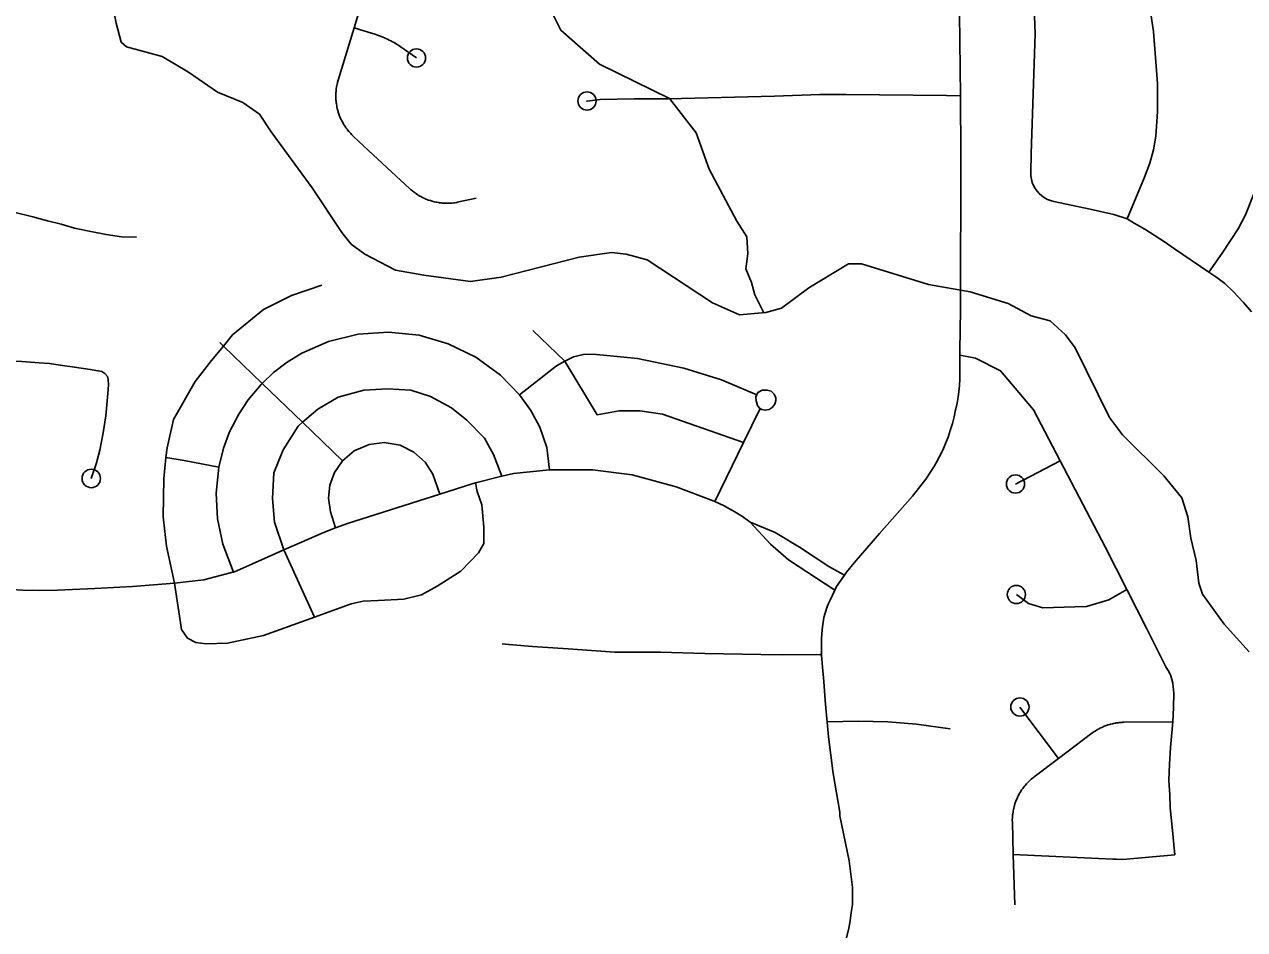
# Model space of a CAD drawing. Extents: x -19 to 366, y -4 to 359.
# Drawn here: x 147.031 to 147.665, y 189.816 to 190.286 of the extents above; entities that cross this region are included whole.
import ezdxf

# ---------------------------------------------------------------- set-up
doc = ezdxf.new("R2010")
doc.units = 0
for name, color, linetype in [('R_Striping', 7, 'Continuous'), ('R_Temp Easement', 7, 'Continuous'), ('Sheet Fence', 7, 'Continuous')]:
    doc.layers.add(name, color=color, linetype=linetype)

msp = doc.modelspace()

# ---------------------------------------------------------------- linework, layer by layer
at = {"layer": 'R_Striping'}
for points in [[(147.60353, 190.18507), (147.59674, 190.18727), (147.58436, 190.19014), (147.56549, 190.19408), (147.56382, 190.19453), (147.56219, 190.19517), (147.56067, 190.196), (147.55924, 190.197), (147.55795, 190.19815), (147.5568, 190.19944), (147.55579, 190.20086), (147.55496, 190.20238), (147.55432, 190.20399), (147.55384, 190.20566), (147.55358, 190.20737), (147.55351, 190.20911), (147.55369, 190.21891), (147.5558, 190.2811), (147.55331, 190.34542), (147.55279, 190.35171), (147.5547, 190.3639)], [(147.21633, 190.3315), (147.20218, 190.28429)], [(147.61279, 190.31036), (147.61399, 190.30426), (147.61725, 190.28227), (147.61939, 190.25525), (147.61939, 190.2407), (147.61855, 190.2279), (147.61719, 190.22085), (147.61541, 190.21404), (147.61264, 190.20666), (147.60353, 190.18507)], [(147.51651, 190.29139), (147.51709, 190.24898)], [(147.20218, 190.28429), (147.19393, 190.25699), (147.19373, 190.2565), (147.1936, 190.25602), (147.19348, 190.25554), (147.19337, 190.25506), (147.19317, 190.25409), (147.19309, 190.2536), (147.19293, 190.25262), (147.19287, 190.25213), (147.19278, 190.25114), (147.19272, 190.25065), (147.19268, 190.24966), (147.19267, 190.24916), (147.19268, 190.24817), (147.19269, 190.24767), (147.19275, 190.24668), (147.19279, 190.24618), (147.19291, 190.2452), (147.19297, 190.24471), (147.19312, 190.24373), (147.19323, 190.24324), (147.19342, 190.24227), (147.19356, 190.24179), (147.19382, 190.24083), (147.19395, 190.24036), (147.19427, 190.23942), (147.19442, 190.23895), (147.19478, 190.23802), (147.19499, 190.23757), (147.19539, 190.23666), (147.19562, 190.23621), (147.19607, 190.23533), (147.1963, 190.2349), (147.1968, 190.23404), (147.19707, 190.23362), (147.19762, 190.23279), (147.19789, 190.23238), (147.19848, 190.23158), (147.19878, 190.23119), (147.19942, 190.23042), (147.19973, 190.23005), (147.2004, 190.22931), (147.20084, 190.22885), (147.20118, 190.2285), (147.20181, 190.22786), (147.20968, 190.22057), (147.23114, 190.20072), (147.23151, 190.20038), (147.23187, 190.20006), (147.23262, 190.19942), (147.23301, 190.19911), (147.23381, 190.19852), (147.23422, 190.19823), (147.23504, 190.19768), (147.23545, 190.19741), (147.23632, 190.1969), (147.23676, 190.19666), (147.23762, 190.1962), (147.23806, 190.19598), (147.23897, 190.19556), (147.23942, 190.19536), (147.24033, 190.19499), (147.24081, 190.19482), (147.24175, 190.1945), (147.24222, 190.19435), (147.24318, 190.19408), (147.24366, 190.19396), (147.24461, 190.19374), (147.24511, 190.19364), (147.24609, 190.19348), (147.24656, 190.1934), (147.24756, 190.19329), (147.24806, 190.19324), (147.24903, 190.19317), (147.24953, 190.19315), (147.25053, 190.19314), (147.25102, 190.19315), (147.25202, 190.19318), (147.25251, 190.19321), (147.25301, 190.19326), (147.25395, 190.1934), (147.25445, 190.19342), (147.25542, 190.19358), (147.25591, 190.19367), (147.25662, 190.19384), (147.2656, 190.19581)], [(147.20218, 190.28429), (147.2117, 190.28133), (147.21261, 190.28105), (147.21349, 190.28075), (147.21438, 190.28045), (147.21526, 190.28012), (147.21613, 190.27978), (147.21701, 190.27943), (147.21788, 190.27905), (147.21872, 190.27867), (147.21958, 190.27827), (147.22042, 190.27785), (147.22124, 190.27742), (147.22208, 190.27698), (147.2229, 190.27652), (147.2237, 190.27604), (147.22452, 190.27556), (147.22532, 190.27506), (147.22611, 190.27457), (147.23453, 190.26857)], [(147.64597, 190.15739), (147.65295, 190.1672), (147.66122, 190.17981), (147.66498, 190.18708), (147.66943, 190.19807), (147.67078, 190.20359), (147.67146, 190.20716), (147.67228, 190.21207), (147.67301, 190.21788), (147.67383, 190.22625), (147.67474, 190.23988), (147.67756, 190.27323)], [(147.51709, 190.24898), (147.50984, 190.24916), (147.4576, 190.24967), (147.44406, 190.24955), (147.42045, 190.24876), (147.36523, 190.24744), (147.34762, 190.24739), (147.32998, 190.24703), (147.32311, 190.24622), (147.32279, 190.24608)], [(147.51709, 190.24898), (147.51723, 190.21824), (147.51704, 190.13778), (147.51667, 190.11672), (147.51667, 190.11433)], [(147.01765, 190.19052), (147.01826, 190.19036), (147.02543, 190.18856), (147.03528, 190.1861), (147.04289, 190.18408), (147.05005, 190.18229), (147.05699, 190.18028), (147.06549, 190.17849), (147.07333, 190.17692), (147.08138, 190.1758), (147.08922, 190.17557)], [(147.64597, 190.15739), (147.62822, 190.16958), (147.62298, 190.17318), (147.61276, 190.17978), (147.60727, 190.18274), (147.60353, 190.18507)], [(147.66814, 190.13672), (147.66394, 190.14171), (147.65866, 190.14731), (147.65423, 190.15151), (147.6502, 190.15461), (147.64597, 190.15739)], [(147.13434, 190.11904), (147.13906, 190.12479), (147.15506, 190.13808), (147.16971, 190.14524), (147.18537, 190.15069)], [(147.2881, 190.09374), (147.27811, 190.10394), (147.2653, 190.11328), (147.25107, 190.12025), (147.23586, 190.12465), (147.2201, 190.12633), (147.20429, 190.12525), (147.18889, 190.12143), (147.17505, 190.11536), (147.16745, 190.1107), (147.16036, 190.10527), (147.15444, 190.09966)], [(147.29495, 190.12712), (147.31151, 190.11111)], [(147.10448, 190.0612), (147.10501, 190.06619), (147.10842, 190.08084), (147.11965, 190.1006), (147.12816, 190.11151), (147.13434, 190.11904)], [(147.13434, 190.11904), (147.13242, 190.12089)], [(147.15444, 190.09966), (147.13434, 190.11904)], [(146.99294, 190.10725), (146.99724, 190.10862), (147.00044, 190.10937), (147.00401, 190.11012), (147.00775, 190.11076), (147.01245, 190.11114), (147.02169, 190.11125), (147.02958, 190.11106), (147.03861, 190.11031), (147.04397, 190.10992), (147.04947, 190.10915), (147.05694, 190.10809)], [(147.31151, 190.11111), (147.30719, 190.1088), (147.2881, 190.09374)], [(147.41131, 190.09379), (147.39291, 190.10149), (147.37333, 190.10753), (147.34926, 190.1125), (147.32626, 190.11485), (147.32132, 190.11469), (147.316, 190.11351), (147.31151, 190.11111)], [(147.31151, 190.11111), (147.31177, 190.11086), (147.3283, 190.08338), (147.33979, 190.08534), (147.35044, 190.08534), (147.36221, 190.08366), (147.40436, 190.06903)], [(147.51667, 190.11433), (147.51662, 190.10164), (147.5165, 190.09857), (147.51624, 190.09551), (147.51583, 190.09247), (147.51526, 190.08945), (147.51457, 190.08646), (147.51444, 190.08597), (147.5137, 190.08238), (147.51281, 190.07881), (147.51175, 190.07529), (147.51058, 190.07181), (147.50926, 190.06839), (147.5078, 190.06502), (147.50619, 190.06171), (147.50446, 190.05847), (147.50359, 190.05693), (147.49911, 190.04987), (147.49219, 190.04117), (147.47494, 190.02177), (147.46189, 190.00655), (147.45778, 190.00167)], [(147.51667, 190.11433), (147.52489, 190.1128), (147.53787, 190.10621), (147.55492, 190.08588), (147.56876, 190.05946)], [(147.07422, 190.09446), (147.07462, 190.09889), (147.07452, 190.1016), (147.07404, 190.10324), (147.07278, 190.10479), (147.07123, 190.10576), (147.06911, 190.10624), (147.06514, 190.10692), (147.05694, 190.10809)], [(147.15444, 190.09966), (147.15389, 190.09914), (147.14719, 190.09117), (147.14227, 190.08372), (147.13753, 190.07445), (147.13439, 190.06609), (147.13192, 190.05618)], [(147.17543, 190.07945), (147.15444, 190.09966)], [(147.06569, 190.0503), (147.06832, 190.05839), (147.0702, 190.06497), (147.07177, 190.07397), (147.07321, 190.08284), (147.07422, 190.09446)], [(147.17543, 190.07945), (147.18333, 190.0863), (147.19388, 190.09243), (147.20716, 190.09618), (147.21942, 190.09686), (147.23168, 190.09618), (147.24189, 190.09277), (147.25279, 190.08698), (147.26062, 190.0805), (147.26982, 190.07131), (147.27458, 190.06279), (147.27894, 190.05145)], [(147.30365, 190.05485), (147.30225, 190.06637), (147.29858, 190.07689), (147.29393, 190.08566), (147.2881, 190.09374)], [(147.41087, 190.09064), (147.41079, 190.09272), (147.41183, 190.09487), (147.41406, 190.09606), (147.41673, 190.09621), (147.41866, 190.09569), (147.42021, 190.09398), (147.4211, 190.09212), (147.42118, 190.09086), (147.42066, 190.08886), (147.41932, 190.08722), (147.41769, 190.08611), (147.41547, 190.08574), (147.41383, 190.08611), (147.41265, 190.08678), (147.41168, 190.08819), (147.41087, 190.09064)], [(147.40436, 190.06903), (147.41294, 190.08661)], [(147.16563, 190.01321), (147.16085, 190.0277), (147.15983, 190.03996), (147.16051, 190.05325), (147.16528, 190.06517), (147.17311, 190.07744), (147.17543, 190.07945)], [(147.19617, 190.05947), (147.17543, 190.07945)], [(147.24659, 190.0422), (147.24306, 190.05248), (147.23908, 190.05875), (147.23322, 190.06404), (147.2261, 190.06752), (147.21784, 190.06891), (147.20998, 190.06796), (147.20227, 190.06461), (147.19617, 190.05947)], [(147.38941, 190.03836), (147.40436, 190.06903)], [(147.10889, 189.99595), (147.10467, 190.01509), (147.10297, 190.03042), (147.10331, 190.05018), (147.10448, 190.0612)], [(147.13192, 190.05618), (147.11399, 190.05956), (147.10448, 190.0612)], [(147.13192, 190.05618), (147.13048, 190.04269), (147.13116, 190.02932), (147.13392, 190.01623), (147.13953, 190.00175)], [(147.19617, 190.05947), (147.19202, 190.05342), (147.18963, 190.04691), (147.18891, 190.04002), (147.18993, 190.03293), (147.1925, 190.02471)], [(147.30365, 190.05485), (147.28501, 190.05296), (147.27894, 190.05145)], [(147.38867, 190.0387), (147.36934, 190.04594), (147.34657, 190.05223), (147.32591, 190.05486), (147.30365, 190.05485)], [(147.56876, 190.05946), (147.5456, 190.04743)], [(147.56876, 190.05946), (147.59237, 190.0144), (147.60339, 189.99267)], [(147.18152, 189.97834), (147.20069, 189.98521), (147.20682, 189.98657), (147.21465, 189.98691), (147.22793, 189.9876), (147.23713, 189.98998), (147.2453, 189.99441), (147.25756, 190.00225), (147.26675, 190.01178), (147.26947, 190.01655), (147.26947, 190.02507), (147.26845, 190.03666), (147.26607, 190.04347), (147.26513, 190.04801)], [(147.26513, 190.04801), (147.26352, 190.04761), (147.24659, 190.0422)], [(147.27894, 190.05145), (147.26513, 190.04801)], [(147.24659, 190.0422), (147.19867, 190.02687), (147.1925, 190.02471)], [(147.38867, 190.0387), (147.38941, 190.03836)], [(147.38941, 190.03836), (147.39437, 190.03608), (147.39987, 190.03292), (147.40389, 190.03049), (147.40779, 190.02756)], [(147.1925, 190.02471), (147.18682, 190.02237), (147.16563, 190.01321)], [(147.40779, 190.02756), (147.41842, 190.01618), (147.42766, 190.00805), (147.45174, 189.99225)], [(147.40779, 190.02756), (147.42077, 190.02223), (147.4335, 190.01465), (147.4486, 190.00462), (147.45486, 190.00111), (147.45675, 190.00016)], [(147.16563, 190.01321), (147.1412, 190.00233), (147.13953, 190.00175)], [(147.16563, 190.01321), (147.18152, 189.97834)], [(147.13858, 190.00142), (147.12415, 189.99769), (147.10889, 189.99595)], [(147.13953, 190.00175), (147.13858, 190.00142)], [(147.45675, 190.00016), (147.45267, 189.99421), (147.45174, 189.99225)], [(147.45778, 190.00167), (147.45675, 190.00016)], [(147.02419, 189.99269), (147.03002, 189.99238), (147.03832, 189.99223), (147.04822, 189.99238), (147.06753, 189.99318), (147.08716, 189.9943), (147.10889, 189.99595)], [(147.10889, 189.99595), (147.1125, 189.97192), (147.11557, 189.96749), (147.11999, 189.96511), (147.1251, 189.96443), (147.13634, 189.96477), (147.15506, 189.96886), (147.18152, 189.97834)], [(147.45174, 189.99225), (147.44935, 189.98721), (147.44833, 189.98501), (147.44745, 189.98276), (147.44671, 189.98045), (147.44612, 189.9781), (147.44569, 189.97572), (147.44541, 189.97332), (147.44529, 189.97176), (147.44483, 189.96733), (147.44493, 189.95867)], [(147.60339, 189.99267), (147.59408, 189.98725), (147.58251, 189.98383), (147.57636, 189.98364), (147.55979, 189.98315), (147.55234, 189.98539), (147.54606, 189.99011)], [(147.60339, 189.99267), (147.61376, 189.97224), (147.62381, 189.95228), (147.62515, 189.95006), (147.62619, 189.94783), (147.62728, 189.94399), (147.62776, 189.93884), (147.62765, 189.93141), (147.62724, 189.92398)], [(147.27902, 189.96443), (147.28244, 189.96414), (147.29483, 189.96312), (147.31339, 189.96188), (147.33755, 189.96021), (147.36126, 189.96013), (147.3842, 189.95942), (147.4133, 189.95889), (147.42465, 189.95883), (147.44418, 189.95902), (147.44493, 189.95867)], [(147.44493, 189.95867), (147.4453, 189.9524), (147.44607, 189.94486), (147.4467, 189.93509), (147.44852, 189.91613), (147.45088, 189.89722), (147.4544, 189.87716), (147.45446, 189.87519), (147.45928, 189.85182), (147.4609, 189.83801), (147.46088, 189.82917), (147.4602, 189.82498), (147.45976, 189.82075), (147.45899, 189.81695), (147.4563, 189.80551), (147.45497, 189.79002), (147.455, 189.78738), (147.45524, 189.78487), (147.45559, 189.78197), (147.4567, 189.77553), (147.4668, 189.72798), (147.47087, 189.70976)], [(147.56796, 189.905), (147.54788, 189.93167)], [(147.44777, 189.92393), (147.46404, 189.92433), (147.47935, 189.92398), (147.4942, 189.92283), (147.5117, 189.9203)], [(147.62724, 189.92398), (147.6019, 189.92375), (147.60141, 189.92374), (147.60091, 189.92371), (147.60041, 189.92369), (147.59942, 189.9236), (147.59892, 189.92355), (147.59793, 189.92341), (147.59744, 189.92333), (147.59647, 189.92314), (147.59598, 189.92303), (147.59501, 189.92279), (147.59455, 189.92266), (147.59358, 189.92237), (147.59311, 189.92221), (147.59218, 189.92187), (147.59171, 189.92169), (147.5908, 189.9213), (147.59035, 189.9211), (147.58947, 189.92066), (147.58902, 189.92043), (147.58814, 189.91995), (147.58772, 189.9197), (147.58688, 189.91917), (147.58646, 189.9189), (147.58565, 189.91833), (147.58523, 189.91803), (147.56796, 189.905)], [(147.62724, 189.92398), (147.62602, 189.9107), (147.62562, 189.90197), (147.62523, 189.89357), (147.62579, 189.88616), (147.62599, 189.87938), (147.62693, 189.8694), (147.62833, 189.85492)], [(147.56796, 189.905), (147.55526, 189.89543), (147.55487, 189.89513), (147.55448, 189.89482), (147.55371, 189.89419), (147.55335, 189.89385), (147.55263, 189.89318), (147.55226, 189.89283), (147.55157, 189.89212), (147.55125, 189.89175), (147.55059, 189.891), (147.55027, 189.89062), (147.54968, 189.88983), (147.54938, 189.88943), (147.54879, 189.88862), (147.54852, 189.88821), (147.548, 189.88736), (147.54775, 189.88694), (147.54728, 189.88607), (147.54703, 189.88563), (147.54661, 189.88473), (147.54641, 189.88428), (147.54601, 189.88336), (147.54583, 189.8829), (147.54548, 189.88197), (147.54533, 189.8815), (147.54505, 189.88055), (147.5449, 189.88007), (147.54467, 189.8791), (147.54456, 189.87862), (147.54438, 189.87764), (147.5443, 189.87716), (147.54416, 189.87617), (147.54411, 189.87568), (147.54402, 189.87469), (147.54399, 189.87419), (147.54395, 189.8732), (147.54394, 189.8727), (147.54396, 189.87191), (147.54444, 189.85515)], [(147.54444, 189.85515), (147.5452, 189.82899)], [(147.62833, 189.85492), (147.60131, 189.85249), (147.5978, 189.85277), (147.59614, 189.85275), (147.54444, 189.85515)]]:
    msp.add_lwpolyline(points, dxfattribs=at)
for centre, radius in [((147.23453, 190.26857), 0.00473), ((147.32311, 190.24622), 0.00473), ((147.06569, 190.0503), 0.00479), ((147.5456, 190.04743), 0.00473), ((147.54606, 189.99011), 0.00473), ((147.54788, 189.93167), 0.00473)]:
    msp.add_circle(centre, radius, dxfattribs=at)
at = {"layer": 'R_Temp Easement'}
for points in [[(147.0178, 190.3428), (147.04102, 190.32487), (147.04977, 190.32016), (147.05774, 190.31943), (147.07048, 190.31246), (147.07316, 190.30906), (147.07546, 190.30242), (147.07856, 190.28668), (147.08126, 190.27681), (147.08393, 190.27436), (147.10254, 190.26931), (147.11624, 190.2612)], [(147.41499, 190.13632), (147.41026, 190.14556), (147.40853, 190.152), (147.40556, 190.15918), (147.40655, 190.16686), (147.40606, 190.17577), (147.40086, 190.18394), (147.38651, 190.21093), (147.37983, 190.22975), (147.36597, 190.24757), (147.3296, 190.2654), (147.30942, 190.28293), (147.30002, 190.30224)], [(147.11624, 190.2612), (147.13127, 190.25083), (147.14439, 190.24538), (147.15295, 190.23934), (147.15906, 190.23025), (147.18044, 190.2011), (147.19571, 190.178), (147.20067, 190.17195), (147.20771, 190.16666), (147.22369, 190.15838), (147.23831, 190.15578), (147.26261, 190.15247), (147.27853, 190.15481), (147.31909, 190.16524), (147.33578, 190.16759), (147.34337, 190.16667), (147.35439, 190.16387), (147.38825, 190.14142), (147.40232, 190.13521), (147.41598, 190.13641), (147.42412, 190.13872), (147.43831, 190.14922), (147.45894, 190.16165), (147.46558, 190.16168), (147.50034, 190.151), (147.52199, 190.14711), (147.54174, 190.14112), (147.55373, 190.13471), (147.5636, 190.1321), (147.5716, 190.12492), (147.57656, 190.1181), (147.59436, 190.08192), (147.60123, 190.07302), (147.62257, 190.05166), (147.63192, 190.04031), (147.635, 190.03045), (147.63656, 190.01925), (147.63946, 190.00768), (147.64084, 189.99592), (147.64276, 189.99023), (147.65402, 189.97471), (147.66698, 189.96034)]]:
    msp.add_lwpolyline(points, dxfattribs=at)
at = {"layer": 'Sheet Fence'}
for points in [[(154.11585, 1.87092), (153.9063, 10.48743), (153.69602, 19.10409), (153.48501, 27.72087), (153.27327, 36.3378), (153.0608, 44.95486), (152.84759, 53.57206), (152.63366, 62.1894), (152.419, 70.80688), (152.20362, 79.42449), (151.98751, 88.04225), (151.77068, 96.66014), (151.55312, 105.27817), (151.33484, 113.89634), (151.11584, 122.51465), (150.89612, 131.13311), (150.67568, 139.7517), (150.45452, 148.37043), (150.23264, 156.98931), (150.01005, 165.60832), (149.78674, 174.22748), (149.56272, 182.84677), (149.33799, 191.46621), (149.11254, 200.0858), (148.88638, 208.70552), (148.65952, 217.32539), (148.43194, 225.9454), (148.20366, 234.56555), (147.97466, 243.18584), (147.74497, 251.80628), (147.51457, 260.42687), (147.28346, 269.04759), (147.05165, 277.66846), (146.81914, 286.28948), (146.58593, 294.91064), (146.35202, 303.53194), (146.11742, 312.15339), (145.88211, 320.77499), (145.64611, 329.39673), (145.40941, 338.01861), (145.17202, 346.64065)], [(0, 189.51617), (7.11214, 189.52059), (14.22427, 189.53386), (21.33637, 189.55597), (28.44845, 189.58693), (35.56048, 189.62672), (42.67245, 189.67537), (49.78436, 189.73285), (56.89619, 189.79918), (64.00793, 189.87436), (71.11958, 189.95838), (78.23111, 190.05124), (85.34253, 190.15294), (92.45381, 190.26349), (99.56495, 190.38288), (106.67593, 190.51112), (113.78675, 190.6482), (120.89739, 190.79412), (128.00785, 190.94888), (135.11811, 191.11248), (142.22816, 191.28493), (149.33799, 191.46621), (156.44759, 191.65634), (163.55694, 191.85531), (170.66605, 192.06312), (177.77489, 192.27977), (184.88345, 192.50526), (191.99173, 192.73959), (199.09971, 192.98276), (206.20739, 193.23477), (213.31474, 193.49561), (220.42177, 193.7653), (227.52845, 194.04382), (234.63479, 194.33118), (241.74076, 194.62738), (248.84635, 194.93241), (255.95157, 195.24628), (263.05638, 195.56898), (270.16079, 195.90052), (277.26478, 196.24089), (284.36834, 196.5901), (291.47147, 196.94814), (298.57414, 197.31501), (305.67635, 197.69072), (312.77809, 198.07525), (319.87934, 198.46862), (326.9801, 198.87082), (334.08035, 199.28185), (341.18009, 199.7017)], [(0, 180.89994), (7.12284, 180.90436), (14.24566, 180.9176), (21.36847, 180.93968), (28.49124, 180.97058), (35.61397, 181.01031), (42.73664, 181.05888), (49.85925, 181.11627), (56.98178, 181.18249), (64.10422, 181.25754), (71.22656, 181.34142), (78.3488, 181.43413), (85.47091, 181.53567), (92.5929, 181.64603), (99.71474, 181.76523), (106.83643, 181.89325), (113.95795, 182.0301), (121.0793, 182.17578), (128.20046, 182.33029), (135.32143, 182.49362), (142.44218, 182.66579), (149.56272, 182.84677), (156.68303, 183.03659), (163.8031, 183.23523), (170.92291, 183.4427), (178.04247, 183.65899), (185.16175, 183.88411), (192.28074, 184.11805), (199.39944, 184.36082), (206.51784, 184.61242), (213.63591, 184.87283), (220.75366, 185.14207), (227.87107, 185.42014), (234.98813, 185.70702), (242.10483, 186.00273), (249.22115, 186.30726), (256.33709, 186.62061), (263.45264, 186.94279), (270.56779, 187.27378), (277.68251, 187.61359), (284.79682, 187.96222), (291.91068, 188.31967), (299.02409, 188.68594), (306.13705, 189.06103), (313.24954, 189.44494), (320.36154, 189.83766), (327.47305, 190.23919), (334.58406, 190.64954), (341.69455, 191.06871)]]:
    msp.add_spline(points, degree=3, dxfattribs=at)

doc.saveas('drawing.dxf')
